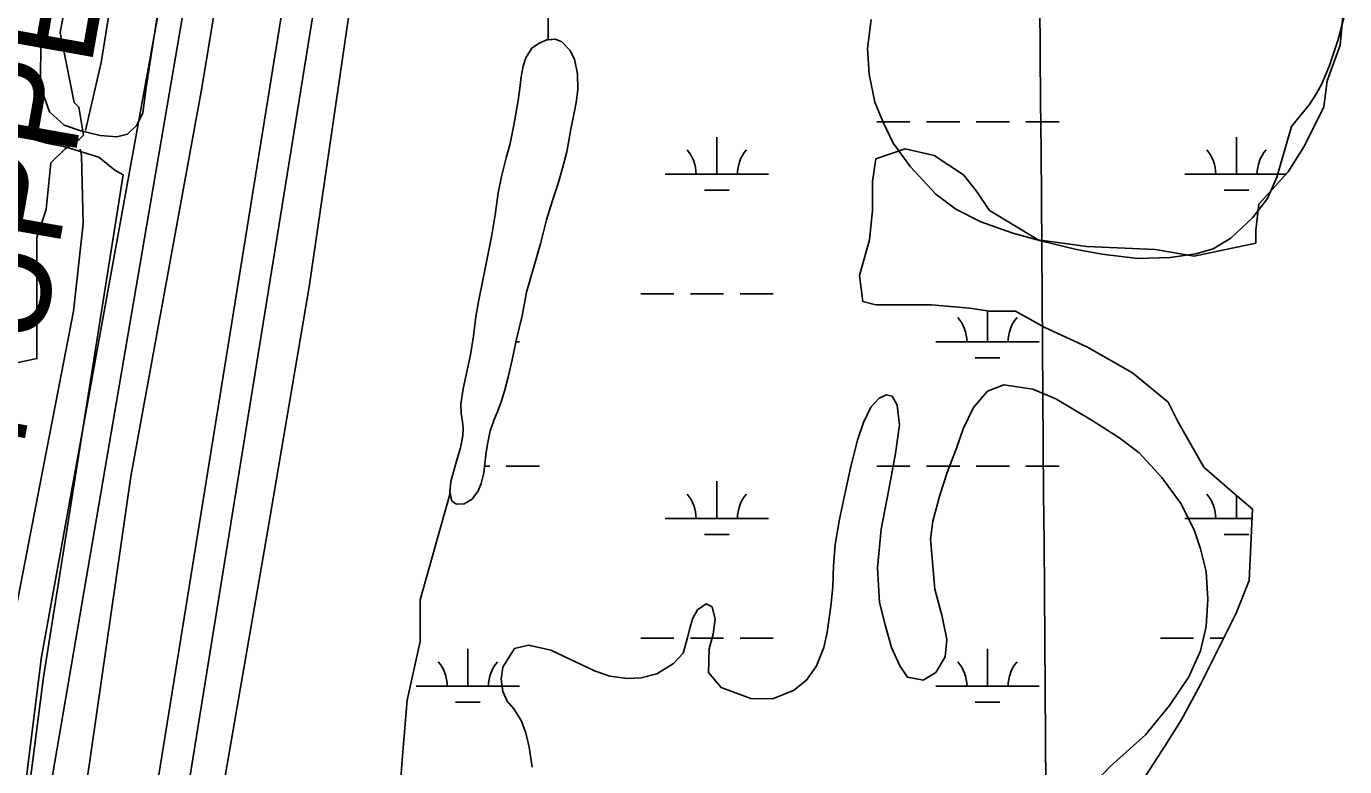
# Model space of a CAD drawing. Extents: x 3535183 to 3573198, y 534952 to 560562.
# Drawn here: x 3559421 to 3560694, y 550189 to 550904 of the extents above; entities that cross this region are included whole.
import ezdxf

# ---------------------------------------------------------------- set-up
doc = ezdxf.new("R2010")
doc.units = 0
for name, color, linetype in [('V-GRID-MAJR', 7, 'Continuous'), ('V-LEVE-IDEN', 7, 'Continuous'), ('V-LEVE-TOET', 7, 'Continuous'), ('V-ROAD-CNTR', 7, 'Continuous'), ('V-SITE-VEGE', 7, 'Continuous'), ('V-SURV-LINE', 7, 'Continuous'), ('V-TOPO-SHOR', 7, 'Continuous'), ('V-WETL-SWMP', 7, 'Continuous')]:
    doc.layers.add(name, color=color, linetype=linetype)

msp = doc.modelspace()

# ---------------------------------------------------------------- linework, layer by layer
at = {"layer": 'V-GRID-MAJR'}
msp.add_spline([(3560480.4390000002, 540512.311), (3560433.741, 546570.077), (3560387.018, 552630.928), (3560340.296, 558691.794), (3560340.272, 558694.862)], degree=3, dxfattribs=at)
at = {"layer": 'V-LEVE-TOET'}
for points in [[(3559460.339, 550040.604), (3559522.17, 550469.135), (3559590.532, 550844.64), (3559654.911, 551232.906), (3559719.89, 551599.699)], [(3559857.825, 551589.0430000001), (3559845.443, 551560.934), (3559839.35, 551543.303), (3559834.3710000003, 551524.777), (3559829.835, 551504.459), (3559806.359, 551367.353), (3559762.384, 551114.358), (3559730.835, 550901.761), (3559694.2430000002, 550652.3150000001), (3559654.123, 550415.838), (3559608.094, 550150.1140000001)]]:
    msp.add_lwpolyline(points, dxfattribs=at)
at = {"layer": 'V-ROAD-CNTR'}
msp.add_lwpolyline([(3559952.967055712, 553182.4436087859), (3559790.23338118, 552189.160595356), (3559420.753120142, 550029.9999136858), (3559317.1183274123, 549177.566618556), (3559197.75956613, 548284.652404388)], dxfattribs=at)
at = {"layer": 'V-SITE-VEGE'}
for points in [[(3559671.4450000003, 551710.291), (3559537.069, 550845.0700000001), (3559533.625, 550820.433), (3559527.98, 550808.501), (3559518.992, 550799.943), (3559508.526, 550797.3640000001), (3559492.47, 550798.5380000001), (3559473.813, 550803.082), (3559457.775, 550808.7390000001), (3559443.625, 550821.484), (3559434.745, 550846.162), (3559435.2800000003, 550893.59), (3559445.1780000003, 550949.201), (3559524.96, 551351.518), (3559656.179, 552167.081)], [(3560694.486, 550914.979), (3560688.095, 550891.4720000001), (3560679.974, 550866.2490000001), (3560672.454, 550848.484), (3560667.258, 550839.3200000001), (3560660.336, 550828.439), (3560643.0470000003, 550807.264), (3560629.11, 550758.53), (3560619.857, 550737.903), (3560605.447, 550719.014), (3560584.722, 550699.572), (3560567.471, 550689.299), (3560550.813, 550684.1900000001), (3560526.1240000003, 550680.833), (3560494.559, 550679.791), (3560460.1380000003, 550683.921), (3560435.478, 550688.5970000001), (3560401.071, 550696.748), (3560374.126, 550704.299), (3560343.1720000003, 550715.307), (3560319.11, 550727.439), (3560299.65, 550741.853), (3560275.06, 550768.334), (3560258.4960000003, 550791.345), (3560248.809, 550811.463), (3560240.84, 550831.003), (3560235.1920000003, 550857.993), (3560233.5530000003, 550882.676), (3560237.092, 550910.785)], [(3559417.167, 550798.032), (3559440.699, 550791.224), (3559458.629, 550787.7980000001), (3559491.116, 550777.5970000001), (3559506.775, 550765.207), (3559514.611, 550760.6950000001), (3559437.8340000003, 550275.345), (3559292.733, 549150.977)], [(3560305.665, 550333.838), (3560298.686, 550360.425), (3560294.643, 550408.789), (3560296.804, 550426.17), (3560303.386, 550451.183), (3560310.722, 550473.135), (3560319.592, 550496.609), (3560326.151, 550515.125), (3560336.1580000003, 550535.921), (3560349.589, 550551.547), (3560365.281, 550557.799), (3560393.359, 550553.501), (3560415.4930000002, 550544.254), (3560450.586, 550523.305), (3560476.52, 550506.784), (3560496.154, 550492.001), (3560517.859, 550468.232), (3560536.1210000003, 550443.136), (3560549.029, 550417.675), (3560555.274, 550399.309), (3560560.742, 550377.506), (3560562.372, 550350.747), (3560560.754, 550324.379), (3560555.132, 550300.702), (3560544.1550000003, 550275.513), (3560525.3340000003, 550248.058), (3560502.304, 550219.4720000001), (3560468.039, 550189.03)], [(3559909.787, 550188.2170000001), (3559906.985, 550207.53), (3559903.784, 550221.4890000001), (3559899.238, 550233.546), (3559892.014, 550244.652), (3559885.733, 550252.127), (3559881.369, 550261.505), (3559879.69, 550273.361), (3559881.449, 550285.012), (3559892.594, 550302.934), (3559906.1720000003, 550306.332), (3559927.75, 550301.482), (3559970.107, 550281.463), (3559984.805, 550276.255), (3560001.613, 550273.904), (3560015.183, 550274.622), (3560030.103, 550278.585), (3560046.19, 550288.659), (3560055.586, 550298.566), (3560059.649, 550313.2660000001), (3560061.9760000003, 550322.814), (3560065.0640000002, 550332.167), (3560069.488, 550340.3690000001), (3560077.723, 550346.073), (3560083.447, 550343.189), (3560086.466, 550331.33), (3560084.506, 550317.004), (3560080.828, 550302.684), (3560079.986, 550279.9450000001), (3560092.165, 550265.382), (3560120.794, 550254.583), (3560142.008, 550254.511), (3560162.291, 550262.277), (3560174.554, 550272.366), (3560184.348, 550286.282), (3560191.477, 550304.032), (3560194.586, 550318.544), (3560198.301, 550343.947), (3560200.085, 550362.48), (3560200.916, 550382.732), (3560202.323, 550403.368), (3560206.608, 550427.813), (3560212.244, 550455.121), (3560217.485, 550478.99), (3560224.069, 550504.386), (3560229.666, 550521.376), (3560236.977, 550536.064), (3560245.034, 550544.827), (3560252.116, 550548.053), (3560257.4620000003, 550546.697), (3560262.211, 550538.274), (3560264.63, 550518.963), (3560260.716, 550491.2660000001), (3560254.293, 550456.7), (3560246.71, 550418.314), (3560243.3340000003, 550380.8690000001), (3560245.133, 550347.421), (3560250.793, 550325.806), (3560256.835, 550304.001), (3560264.802, 550286.392), (3560272.217, 550275.284), (3560287.495, 550272.556), (3560299.558, 550279.97), (3560308.784, 550295.035), (3560310.177, 550311.849), (3560305.665, 550333.838)], [(3560468.039, 550189.03), (3560407.5640000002, 550124.961)]]:
    msp.add_lwpolyline(points, dxfattribs=at)
at = {"layer": 'V-SURV-LINE'}
for points in [[(3559469.934898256, 549690.2916530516), (3559760.999722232, 551494.1884128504)], [(3559790.618181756, 551489.4190369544), (3559499.5533577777, 549685.52227714)]]:
    msp.add_lwpolyline(points, dxfattribs=at)
at = {"layer": 'V-TOPO-SHOR'}
for points in [[(3559478.335, 550803.561), (3559493.3200000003, 550869.22), (3559514.9960000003, 551003.5650000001), (3559552.97, 551183.74), (3559579.907, 551372.479), (3559622.133, 551581.9180000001), (3559624.5700000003, 551619.493), (3559640.18, 551732.878), (3559657.69, 551862.859), (3559673.984, 551974.397), (3559685.517, 552041.911), (3559686.579, 552082.72)], [(3559947.235, 550804.737), (3559943.073, 550782.911), (3559938.934, 550767.089), (3559934.7970000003, 550752.415), (3559929.505, 550735.957), (3559923.6950000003, 550717.074), (3559917.741, 550693.85), (3559904.302, 550647.281), (3559900.0100000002, 550624.433), (3559894.181, 550600.443), (3559890.544, 550582.064), (3559886.657, 550565.219), (3559883.034, 550551.5650000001), (3559879.806, 550541.36), (3559876.585, 550532.558), (3559872.593, 550523.377), (3559869.112, 550513.2980000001), (3559866.775, 550502.067), (3559865.21, 550492.622), (3559863.895, 550481.5160000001), (3559862.972, 550472.705), (3559860.639, 550462.496), (3559857.6780000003, 550455.354), (3559851.775, 550447.328), (3559843.968, 550442.757), (3559836.688, 550442.399), (3559832.1, 550445.479), (3559830.214, 550454.042), (3559831.271, 550464.511), (3559834.373, 550475.867), (3559837.347, 550486.201), (3559840.448, 550497.0480000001), (3559842.787, 550508.406), (3559842.938, 550515.686), (3559842.322, 550522.072), (3559841.199, 550530.379), (3559840.974, 550539.191), (3559843.065, 550553.7440000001), (3559846.049, 550567.2710000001), (3559850.073, 550586.799), (3559852.9450000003, 550604.797), (3559855.435, 550623.819), (3559858.433, 550641.434), (3559861.806, 550657.385), (3559866.613, 550681.38), (3559870.383, 550700.781), (3559873.9020000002, 550721.969), (3559876.7830000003, 550743.416), (3559880.029, 550758.987), (3559884.6890000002, 550777.232), (3559888.4390000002, 550790.886), (3559891.8140000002, 550807.094), (3559893.511, 550817.818), (3559896.114, 550832.3690000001), (3559897.687, 550844.368), (3559899.256, 550855.474), (3559901.079, 550865.556), (3559903.532, 550873.7220000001), (3559909.568, 550882.899), (3559916.48, 550887.855), (3559923.9, 550891.15), (3559932.329, 550891.634), (3559938.324, 550889.059), (3559946.088, 550880.986), (3559950.784, 550872.54), (3559953.418, 550858.229), (3559953.876, 550842.772), (3559952.301, 550830.39), (3559950.225, 550820.435), (3559947.235, 550804.737)], [(3559253.063, 549133.88), (3559273.676, 549294.515), (3559296.718, 549490.419), (3559318.49, 549652.2), (3559342.794, 549812.821), (3559365.285, 549982.4400000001), (3559388.292, 550168.198), (3559408.6780000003, 550329.064), (3559437.786, 550479.2930000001), (3559466.665, 550629.062), (3559475.949, 550713.417), (3559474.333, 550779.3640000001), (3559473.2, 550785.365)]]:
    msp.add_lwpolyline(points, dxfattribs=at)
at = {"layer": 'V-WETL-SWMP'}
for p, q in [((3560242.676455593, 550811.9495639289), (3560274.676424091, 550811.9495639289)), ((3560290.6764083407, 550811.9495639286), (3560322.6763768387, 550811.9495639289)), ((3560338.6763610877, 550811.9495639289), (3560370.676329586, 550811.9495639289)), ((3560386.6763138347, 550811.9495639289), (3560418.6762823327, 550811.9495639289)), ((3560088.084542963, 550761.207584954), (3560088.0845889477, 550797.2075700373)), ((3560589.9920488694, 550761.207584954), (3560589.9920948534, 550797.2075700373)), ((3560038.084592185, 550761.207584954), (3560138.084493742, 550761.207584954)), ((3560539.9920980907, 550761.207584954), (3560637.714554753, 550761.207584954)), ((3560076.0845350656, 550745.776591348), (3560100.0845114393, 550745.7765913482)), ((3560577.9920409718, 550745.776591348), (3560601.9920173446, 550745.7765913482)), ((3560014.676467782, 550645.7756327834), (3560046.6764362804, 550645.7756327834)), ((3560062.6764205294, 550645.7756327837), (3560094.676389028, 550645.7756327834)), ((3560110.676373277, 550645.7756327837), (3560142.676341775, 550645.7756327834)), ((3560349.520078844, 550599.3456520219), (3560349.5201169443, 550629.1736047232)), ((3559893.9646659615, 550599.3456520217), (3559897.6125237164, 550599.3456520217)), ((3560299.5201280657, 550599.3456520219), (3560399.520029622, 550599.3456520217)), ((3560337.5200709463, 550583.9146584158), (3560361.5200473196, 550583.9146584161)), ((3559863.6608052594, 550479.2747017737), (3559868.76839874, 550479.2747017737)), ((3559884.7683829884, 550479.2747017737), (3559916.768351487, 550479.2747017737)), ((3560242.6760306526, 550479.2747017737), (3560274.67599915, 550479.2747017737)), ((3560290.6759833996, 550479.2747017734), (3560322.6759518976, 550479.2747017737)), ((3560338.6759361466, 550479.2747017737), (3560370.675904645, 550479.2747017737)), ((3560386.675888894, 550479.2747017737), (3560418.6758573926, 550479.2747017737)), ((3560088.084118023, 550428.5327227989), (3560088.084164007, 550464.5327078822)), ((3560589.9916239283, 550428.5327227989), (3560589.9916523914, 550450.8158844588)), ((3560038.0841672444, 550428.5327227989), (3560138.0840688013, 550428.5327227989)), ((3560539.99167315, 550428.5327227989), (3560605.05325675, 550428.5327227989)), ((3560076.0841101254, 550413.1017291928), (3560100.0840864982, 550413.101729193)), ((3560577.9916160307, 550413.1017291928), (3560601.9915924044, 550413.101729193)), ((3559847.612147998, 550266.6707898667), (3559847.612193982, 550302.6707749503)), ((3560014.676042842, 550313.1007706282), (3560046.67601134, 550313.1007706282)), ((3560062.675995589, 550313.1007706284), (3560094.6759640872, 550313.1007706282)), ((3560110.6759483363, 550313.1007706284), (3560142.6759168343, 550313.1007706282)), ((3560349.519653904, 550266.6707898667), (3560349.519699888, 550302.6707749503)), ((3560516.583548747, 550313.1007706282), (3560548.583517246, 550313.1007706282)), ((3560564.5835014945, 550313.1007706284), (3560577.732872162, 550313.1007706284)), ((3559797.61219722, 550266.6707898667), (3559897.612098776, 550266.6707898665)), ((3560299.519703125, 550266.6707898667), (3560399.519604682, 550266.6707898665)), ((3559835.6121401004, 550251.2397962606), (3559859.6121164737, 550251.2397962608)), ((3560337.5196460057, 550251.2397962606), (3560361.5196223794, 550251.2397962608))]:
    msp.add_line(p, q, dxfattribs=at)
for points in [[(3559368.461, 550569.559), (3559431.472, 550583.061), (3559431.472, 550700.082), (3559440.474, 550727.087), (3559444.975, 550772.095), (3559458.477, 550785.5970000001), (3559471.98, 550794.599), (3559476.48, 550799.1), (3559471.98, 550826.105), (3559467.4790000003, 550830.605), (3559453.9760000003, 550898.117), (3559525.989, 551285.186), (3559697.02, 552239.356)], [(3559755.5300000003, 552045.821), (3559607.004, 551186.169), (3559548.4930000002, 550916.121), (3559435.973, 550295.01), (3559345.957, 549579.383)], [(3559779.52, 550134.22), (3559784.595, 550199.194), (3559789.146, 550253.014), (3559801.467, 550309.718), (3559801.606, 550349.973), (3559830.441, 550453.012), (3559832.1010000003, 550445.479), (3559836.688, 550442.398), (3559843.969, 550442.757), (3559851.775, 550447.328), (3559857.677, 550455.354), (3559860.639, 550462.496), (3559862.972, 550472.706), (3559863.896, 550481.515), (3559865.21, 550492.622), (3559866.775, 550502.067), (3559869.111, 550513.2980000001), (3559872.594, 550523.376), (3559876.5840000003, 550532.558), (3559879.807, 550541.36), (3559883.034, 550551.566), (3559886.656, 550565.219), (3559890.544, 550582.0650000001), (3559894.182, 550600.443), (3559900.0100000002, 550624.434), (3559904.302, 550647.281), (3559917.742, 550693.851), (3559923.6950000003, 550717.075), (3559929.506, 550735.958), (3559934.798, 550752.415), (3559938.934, 550767.088), (3559943.074, 550782.911), (3559947.235, 550804.736), (3559950.225, 550820.435), (3559952.302, 550830.39), (3559953.876, 550842.773), (3559953.418, 550858.228), (3559950.784, 550872.541), (3559946.0870000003, 550880.986), (3559938.324, 550889.059), (3559932.33, 550891.633), (3559925.061, 550891.2170000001), (3559925.884, 550981.151)], [(3560693.274, 550920.505), (3560690.137, 550886.009), (3560677.593, 550851.512), (3560674.457, 550826.424), (3560655.6410000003, 550788.791), (3560639.961, 550763.703), (3560611.736, 550732.343), (3560608.6, 550707.254), (3560608.6, 550694.71), (3560549.015, 550682.166), (3560511.383, 550688.438), (3560445.526, 550691.574), (3560398.485, 550697.846), (3560351.444, 550726.0700000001), (3560338.9, 550744.887), (3560326.356, 550760.567), (3560298.131, 550779.383), (3560269.907, 550785.655), (3560241.683, 550776.247), (3560238.5470000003, 550754.295), (3560238.5470000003, 550726.0700000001), (3560235.41, 550697.846), (3560226.002, 550663.35), (3560229.1380000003, 550638.261), (3560241.683, 550635.125), (3560294.995, 550635.125), (3560332.628, 550631.9890000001), (3560351.444, 550628.853), (3560376.5330000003, 550628.853), (3560404.757, 550613.1730000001), (3560445.526, 550594.356), (3560489.43, 550569.268), (3560523.927, 550541.044), (3560533.335, 550522.227), (3560558.423, 550478.323), (3560583.512, 550456.37), (3560605.464, 550437.554), (3560602.328, 550368.561), (3560589.784, 550337.201), (3560555.287, 550268.207), (3560536.471, 550233.711), (3560520.791, 550208.623), (3560492.566, 550164.718)]]:
    msp.add_lwpolyline(points, dxfattribs=at)
for centre, radius, start, end in [((3560032.8416618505, 550761.6823879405), 35.24628790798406, 359.2281794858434, 40.77183781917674), ((3560143.3274252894, 550761.6823879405), 35.246287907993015, 139.2281773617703, 180.77183569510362), ((3560534.749167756, 550761.6823879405), 35.24628790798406, 359.2281794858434, 40.77183781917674), ((3560645.2349311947, 550761.6823879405), 35.246287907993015, 139.2281773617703, 180.77183569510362), ((3560294.2771977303, 550599.8204550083), 35.24628790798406, 359.2281794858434, 40.77183781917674), ((3560404.7629611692, 550599.8204550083), 35.246287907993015, 139.2281773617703, 180.77183569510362), ((3560032.84123691, 550429.0075257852), 35.24628790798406, 359.2281794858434, 40.77183781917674), ((3560143.327000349, 550429.0075257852), 35.246287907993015, 139.2281773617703, 180.77183569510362), ((3560534.7487428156, 550429.0075257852), 35.24628790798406, 359.2281794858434, 40.77183781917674), ((3559792.3692668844, 550267.1455928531), 35.24628790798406, 359.2281794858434, 40.77183781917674), ((3559902.8550303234, 550267.1455928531), 35.246287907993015, 139.2281773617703, 180.77183569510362), ((3560294.27677279, 550267.1455928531), 35.24628790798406, 359.2281794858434, 40.77183781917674), ((3560404.762536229, 550267.1455928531), 35.246287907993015, 139.2281773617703, 180.77183569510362)]:
    msp.add_arc(centre, radius, start, end, dxfattribs=at)

# ---------------------------------------------------------------- texts
at = {"layer": 'V-LEVE-IDEN'}
msp.add_text('BONNET CARRE SPILLWAY UPPER GUIDE LEVEE', height=99.9998019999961, rotation=79.9172327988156, dxfattribs=at).set_placement((3559119.237723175, 548815.1893433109))

doc.saveas('drawing.dxf')
